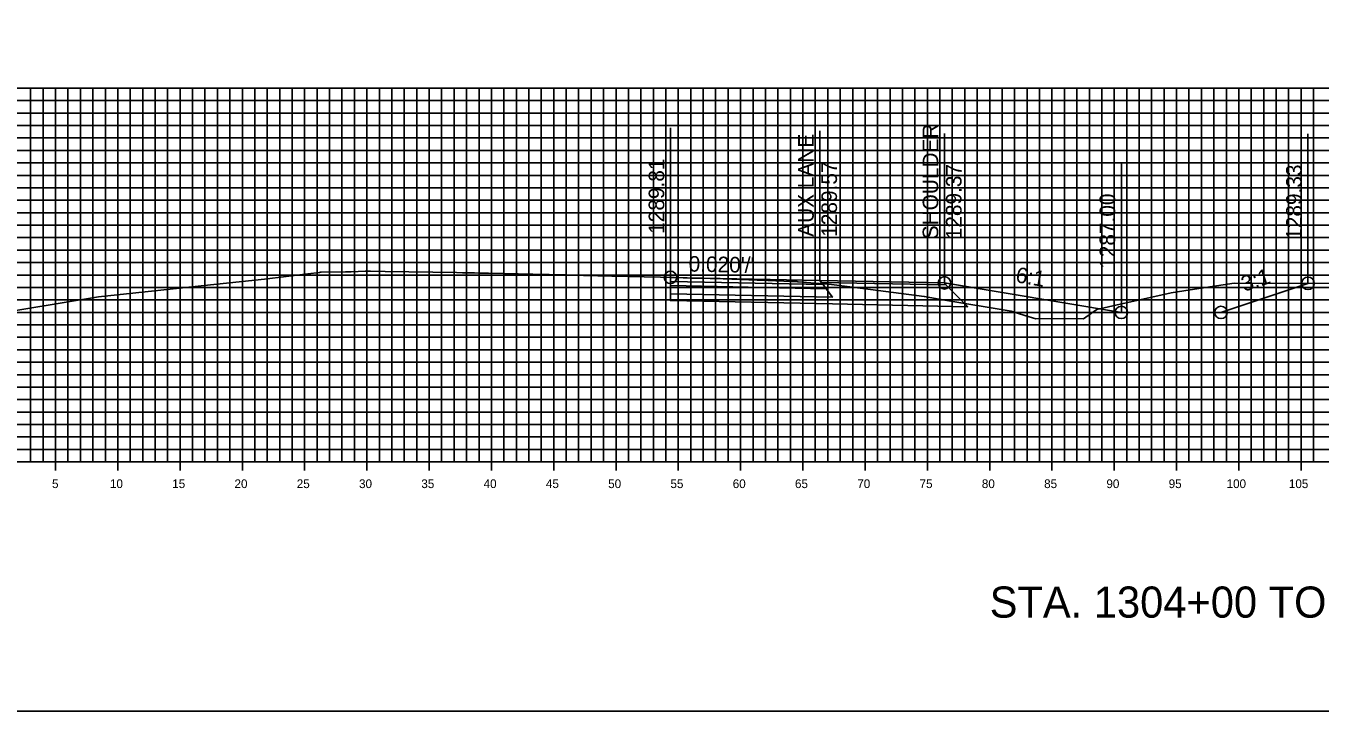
# Model space of a CAD drawing. Extents: x 674939 to 678919, y 750652 to 765176.
# Drawn here: x 678751.2 to 678855.1, y 764496.3 to 764551.3 of the extents above; entities that cross this region are included whole.
import ezdxf

# ---------------------------------------------------------------- set-up
doc = ezdxf.new("R2010")
doc.units = 0
for name, color, linetype in [('R_Alt Surface', 7, 'Continuous'), ('R_Axis', 7, 'Continuous'), ('R_Axis Annot', 7, 'Continuous'), ('R_Draft', 7, 'Continuous'), ('R_Exist Surface', 7, 'Continuous'), ('R_Fin Surface', 7, 'Continuous'), ('R_Grid', 7, 'Continuous'), ('R_No Plot', 7, 'Continuous'), ('R_Xsect Elev', 7, 'Continuous'), ('R_Xsect Slope', 7, 'Continuous')]:
    doc.layers.add(name, color=color, linetype=linetype)

msp = doc.modelspace()

# ---------------------------------------------------------------- linework, layer by layer
for points in [[(678824.9, 764530.66), (678839.1, 764528.29)], [(678839.1, 764528.29), (678847.1, 764528.29), (678854.08, 764530.62)]]:
    msp.add_lwpolyline(points)
at = {"layer": 'R_Alt Surface'}
for points in [[(678802.9, 764530.77), (678802.9, 764530.44), (678815.4, 764530.18), (678815.15, 764530.52)], [(678802.9, 764530.44), (678802.9, 764529.78), (678815.9, 764529.51), (678815.4, 764530.18)]]:
    msp.add_lwpolyline(points, close=True, dxfattribs=at)
msp.add_lwpolyline([(678802.9, 764529.78), (678802.9, 764529.24), (678815.9, 764528.97), (678826.77, 764528.75), (678825.02, 764530.5)], dxfattribs=at)
at = {"layer": 'R_Axis'}
for p, q in [((678753.53, 764515.59), (678753.53, 764516.99)), ((678758.53, 764515.59), (678758.53, 764516.99)), ((678763.53, 764515.59), (678763.53, 764516.99)), ((678768.53, 764515.59), (678768.53, 764516.99)), ((678773.53, 764515.59), (678773.53, 764516.99)), ((678778.53, 764515.59), (678778.53, 764516.99)), ((678783.53, 764515.59), (678783.53, 764516.99)), ((678788.53, 764515.59), (678788.53, 764516.99)), ((678793.53, 764515.59), (678793.53, 764516.99)), ((678798.53, 764515.59), (678798.53, 764516.99)), ((678803.53, 764515.59), (678803.53, 764516.99)), ((678808.53, 764515.59), (678808.53, 764516.99)), ((678813.53, 764515.59), (678813.53, 764516.99)), ((678818.53, 764515.59), (678818.53, 764516.99)), ((678823.53, 764515.59), (678823.53, 764516.99)), ((678828.53, 764515.59), (678828.53, 764516.99)), ((678833.53, 764515.59), (678833.53, 764516.99)), ((678838.53, 764515.59), (678838.53, 764516.99)), ((678843.53, 764515.59), (678843.53, 764516.99)), ((678848.53, 764515.59), (678848.53, 764516.99)), ((678853.53, 764515.59), (678853.53, 764516.99)), ((678598.53, 764516.29), (678898.53, 764516.29))]:
    msp.add_line(p, q, dxfattribs=at)
at = {"layer": 'R_Exist Surface'}
msp.add_lwpolyline([(678747.89, 764528.05), (678756.97, 764529.54), (678766.49, 764530.55), (678770.32, 764530.97), (678773.78, 764531.38), (678774.73, 764531.49), (678774.81, 764531.51), (678774.87, 764531.52), (678776.81, 764531.55), (678777.27, 764531.56), (678778.4, 764531.59), (678778.65, 764531.6), (678778.75, 764531.6), (678778.81, 764531.6), (678779.99, 764531.58), (678785.72, 764531.5), (678786.2, 764531.46), (678787.17, 764531.46), (678787.49, 764531.43), (678788.3, 764531.44), (678791.85, 764531.35), (678794.47, 764531.3), (678794.8, 764531.28), (678798.19, 764531.21), (678802.11, 764531.11), (678802.9, 764531.1), (678803.23, 764531.09), (678804.63, 764531.05), (678806.08, 764531.02), (678806.47, 764531.01), (678809.85, 764530.89), (678810.71, 764530.86), (678812.64, 764530.77), (678813.03, 764530.76), (678813.05, 764530.76), (678813.13, 764530.75), (678815.55, 764530.56), (678815.84, 764530.53), (678818.97, 764530.12), (678823.28, 764529.57), (678824.92, 764529.28), (678830.25, 764528.39), (678831.35, 764528.04), (678832.24, 764527.77), (678833.58, 764527.79), (678836.07, 764527.78), (678836.7, 764528.22), (678837.13, 764528.53), (678838.66, 764528.88), (678843.11, 764529.85), (678844.63, 764530.11), (678848.16, 764530.65), (678857.25, 764530.6)], dxfattribs=at)
at = {"layer": 'R_Fin Surface'}
for points in [[(678824.9, 764530.66), (678814.9, 764530.86), (678802.9, 764531.1)], [(678802.9, 764531.1), (678814.9, 764530.86), (678824.9, 764530.66), (678839.1, 764528.29), (678847.1, 764528.29), (678854.08, 764530.62)], [(678824.9, 764530.66), (678824.9, 764530.66)]]:
    msp.add_lwpolyline(points, dxfattribs=at)
for points in [[(678802.9, 764531.1), (678802.9, 764530.77), (678815.15, 764530.52), (678814.9, 764530.86)], [(678814.9, 764530.86), (678824.9, 764530.66), (678825.02, 764530.5), (678815.01, 764530.7)]]:
    msp.add_lwpolyline(points, close=True, dxfattribs=at)
at = {"layer": 'R_Grid'}
for p, q in [((678598.53, 764546.29), (678898.53, 764546.29)), ((678751.53, 764516.29), (678751.53, 764546.29)), ((678752.53, 764516.29), (678752.53, 764546.29)), ((678753.53, 764516.29), (678753.53, 764546.29)), ((678754.53, 764516.29), (678754.53, 764546.29)), ((678755.53, 764516.29), (678755.53, 764546.29)), ((678756.53, 764516.29), (678756.53, 764546.29)), ((678757.53, 764516.29), (678757.53, 764546.29)), ((678758.53, 764516.29), (678758.53, 764546.29)), ((678759.53, 764516.29), (678759.53, 764546.29)), ((678760.53, 764516.29), (678760.53, 764546.29)), ((678761.53, 764516.29), (678761.53, 764546.29)), ((678762.53, 764516.29), (678762.53, 764546.29)), ((678763.53, 764516.29), (678763.53, 764546.29)), ((678764.53, 764516.29), (678764.53, 764546.29)), ((678765.53, 764516.29), (678765.53, 764546.29)), ((678766.53, 764516.29), (678766.53, 764546.29)), ((678767.53, 764516.29), (678767.53, 764546.29)), ((678768.53, 764516.29), (678768.53, 764546.29)), ((678769.53, 764516.29), (678769.53, 764546.29)), ((678770.53, 764516.29), (678770.53, 764546.29)), ((678771.53, 764516.29), (678771.53, 764546.29)), ((678772.53, 764516.29), (678772.53, 764546.29)), ((678773.53, 764516.29), (678773.53, 764546.29)), ((678774.53, 764516.29), (678774.53, 764546.29)), ((678775.53, 764516.29), (678775.53, 764546.29)), ((678776.53, 764516.29), (678776.53, 764546.29)), ((678777.53, 764516.29), (678777.53, 764546.29)), ((678778.53, 764516.29), (678778.53, 764546.29)), ((678779.53, 764516.29), (678779.53, 764546.29)), ((678780.53, 764516.29), (678780.53, 764546.29)), ((678781.53, 764516.29), (678781.53, 764546.29)), ((678782.53, 764516.29), (678782.53, 764546.29)), ((678783.53, 764516.29), (678783.53, 764546.29)), ((678784.53, 764516.29), (678784.53, 764546.29)), ((678785.53, 764516.29), (678785.53, 764546.29)), ((678786.53, 764516.29), (678786.53, 764546.29)), ((678787.53, 764516.29), (678787.53, 764546.29)), ((678788.53, 764516.29), (678788.53, 764546.29)), ((678789.53, 764516.29), (678789.53, 764546.29)), ((678790.53, 764516.29), (678790.53, 764546.29)), ((678791.53, 764516.29), (678791.53, 764546.29)), ((678792.53, 764516.29), (678792.53, 764546.29)), ((678793.53, 764516.29), (678793.53, 764546.29)), ((678794.53, 764516.29), (678794.53, 764546.29)), ((678795.53, 764516.29), (678795.53, 764546.29)), ((678796.53, 764516.29), (678796.53, 764546.29)), ((678797.53, 764516.29), (678797.53, 764546.29)), ((678798.53, 764516.29), (678798.53, 764546.29)), ((678799.53, 764516.29), (678799.53, 764546.29)), ((678800.53, 764516.29), (678800.53, 764546.29)), ((678801.53, 764516.29), (678801.53, 764546.29)), ((678802.53, 764516.29), (678802.53, 764546.29)), ((678803.53, 764516.29), (678803.53, 764546.29)), ((678804.53, 764516.29), (678804.53, 764546.29)), ((678805.53, 764516.29), (678805.53, 764546.29)), ((678806.53, 764516.29), (678806.53, 764546.29)), ((678807.53, 764516.29), (678807.53, 764546.29)), ((678808.53, 764516.29), (678808.53, 764546.29)), ((678809.53, 764516.29), (678809.53, 764546.29)), ((678810.53, 764516.29), (678810.53, 764546.29)), ((678811.53, 764516.29), (678811.53, 764546.29)), ((678812.53, 764516.29), (678812.53, 764546.29)), ((678813.53, 764516.29), (678813.53, 764546.29)), ((678814.53, 764516.29), (678814.53, 764546.29)), ((678815.53, 764516.29), (678815.53, 764546.29)), ((678816.53, 764516.29), (678816.53, 764546.29)), ((678817.53, 764516.29), (678817.53, 764546.29)), ((678818.53, 764516.29), (678818.53, 764546.29)), ((678819.53, 764516.29), (678819.53, 764546.29)), ((678820.53, 764516.29), (678820.53, 764546.29)), ((678821.53, 764516.29), (678821.53, 764546.29)), ((678822.53, 764516.29), (678822.53, 764546.29)), ((678823.53, 764516.29), (678823.53, 764546.29)), ((678824.53, 764516.29), (678824.53, 764546.29)), ((678825.53, 764516.29), (678825.53, 764546.29)), ((678826.53, 764516.29), (678826.53, 764546.29)), ((678827.53, 764516.29), (678827.53, 764546.29)), ((678828.53, 764516.29), (678828.53, 764546.29)), ((678829.53, 764516.29), (678829.53, 764546.29)), ((678830.53, 764516.29), (678830.53, 764546.29)), ((678831.53, 764516.29), (678831.53, 764546.29)), ((678832.53, 764516.29), (678832.53, 764546.29)), ((678833.53, 764516.29), (678833.53, 764546.29)), ((678834.53, 764516.29), (678834.53, 764546.29)), ((678835.53, 764516.29), (678835.53, 764546.29)), ((678836.53, 764516.29), (678836.53, 764546.29)), ((678837.53, 764516.29), (678837.53, 764546.29)), ((678838.53, 764516.29), (678838.53, 764546.29)), ((678839.53, 764516.29), (678839.53, 764546.29)), ((678840.53, 764516.29), (678840.53, 764546.29)), ((678841.53, 764516.29), (678841.53, 764546.29)), ((678842.53, 764516.29), (678842.53, 764546.29)), ((678843.53, 764516.29), (678843.53, 764546.29)), ((678844.53, 764516.29), (678844.53, 764546.29)), ((678845.53, 764516.29), (678845.53, 764546.29)), ((678846.53, 764516.29), (678846.53, 764546.29)), ((678847.53, 764516.29), (678847.53, 764546.29)), ((678848.53, 764516.29), (678848.53, 764546.29)), ((678849.53, 764516.29), (678849.53, 764546.29)), ((678850.53, 764516.29), (678850.53, 764546.29)), ((678851.53, 764516.29), (678851.53, 764546.29)), ((678852.53, 764516.29), (678852.53, 764546.29)), ((678853.53, 764516.29), (678853.53, 764546.29)), ((678854.53, 764516.29), (678854.53, 764546.29)), ((678598.53, 764545.29), (678898.53, 764545.29)), ((678598.53, 764544.29), (678898.53, 764544.29)), ((678598.53, 764543.29), (678898.53, 764543.29)), ((678598.53, 764542.29), (678898.53, 764542.29)), ((678598.53, 764541.29), (678898.53, 764541.29)), ((678598.53, 764540.29), (678898.53, 764540.29)), ((678598.53, 764539.29), (678898.53, 764539.29)), ((678598.53, 764538.29), (678898.53, 764538.29)), ((678598.53, 764537.29), (678898.53, 764537.29)), ((678598.53, 764536.29), (678898.53, 764536.29)), ((678598.53, 764535.29), (678898.53, 764535.29)), ((678598.53, 764534.29), (678898.53, 764534.29)), ((678598.53, 764533.29), (678898.53, 764533.29)), ((678598.53, 764532.29), (678898.53, 764532.29)), ((678598.53, 764531.29), (678898.53, 764531.29)), ((678598.53, 764530.29), (678898.53, 764530.29)), ((678598.53, 764529.29), (678898.53, 764529.29)), ((678598.53, 764528.29), (678898.53, 764528.29)), ((678598.53, 764527.29), (678898.53, 764527.29)), ((678598.53, 764526.29), (678898.53, 764526.29)), ((678598.53, 764525.29), (678898.53, 764525.29)), ((678598.53, 764524.29), (678898.53, 764524.29)), ((678598.53, 764523.29), (678898.53, 764523.29)), ((678598.53, 764522.29), (678898.53, 764522.29)), ((678598.53, 764521.29), (678898.53, 764521.29)), ((678598.53, 764520.29), (678898.53, 764520.29)), ((678598.53, 764519.29), (678898.53, 764519.29)), ((678598.53, 764518.29), (678898.53, 764518.29)), ((678598.53, 764517.29), (678898.53, 764517.29)), ((678598.53, 764516.29), (678898.53, 764516.29))]:
    msp.add_line(p, q, dxfattribs=at)
at = {"layer": 'R_No Plot'}
msp.add_lwpolyline([(678578.53, 764496.29), (678918.53, 764496.29), (678918.53, 764716.29), (678578.53, 764716.29)], close=True, dxfattribs=at)
for centre in [(678802.9, 764531.1), (678824.9, 764530.66), (678854.08, 764530.62), (678839.1, 764528.29), (678847.1, 764528.29)]:
    msp.add_circle(centre, 0.5, dxfattribs=at)
at = {"layer": 'R_Xsect Elev'}
for p, q in [((678802.9, 764531.1), (678802.9, 764543.1)), ((678814.9, 764530.86), (678814.9, 764542.86)), ((678824.9, 764530.66), (678824.9, 764542.66)), ((678854.08, 764530.62), (678854.08, 764542.62)), ((678839.1, 764528.29), (678839.1, 764540.29))]:
    msp.add_line(p, q, dxfattribs=at)

# ---------------------------------------------------------------- texts
at = {"layer": 'R_Axis Annot'}
for s, p in [('5', (678753.25, 764514.19)), ('10', (678757.9, 764514.19)), ('15', (678762.9, 764514.19)), ('20', (678767.9, 764514.19)), ('25', (678772.9, 764514.19)), ('30', (678777.9, 764514.19)), ('35', (678782.9, 764514.19)), ('40', (678787.9, 764514.19)), ('45', (678792.9, 764514.19)), ('50', (678797.9, 764514.19)), ('55', (678802.9, 764514.19)), ('60', (678807.9, 764514.19)), ('65', (678812.9, 764514.19)), ('70', (678817.9, 764514.19)), ('75', (678822.9, 764514.19)), ('80', (678827.9, 764514.19)), ('85', (678832.9, 764514.19)), ('90', (678837.9, 764514.19)), ('95', (678842.9, 764514.19)), ('100', (678847.55, 764514.19)), ('105', (678852.55, 764514.19))]:
    msp.add_text(s, height=0.7, dxfattribs=at).set_placement(p)
at = {"layer": 'R_Draft'}
msp.add_text('STA. 1304+00 TO STA. 1307+00', height=2.5, dxfattribs=at).set_placement((678828.53, 764503.79))
at = {"layer": 'R_Xsect Elev'}
for s, p in [('SHOULDER', (678824.4, 764534.16)), ('AUX LANE', (678814.4, 764534.36)), ('1289.81', (678802.4, 764534.6)), ('1289.57', (678816.27, 764534.36)), ('1289.37', (678826.27, 764534.16)), ('1289.33', (678853.58, 764534.12)), ('1287.00', (678838.6, 764531.79))]:
    msp.add_text(s, height=1.25, rotation=90, dxfattribs=at).set_placement(p)
at = {"layer": 'R_Xsect Slope'}
for s, rotation, p in [("0.020'/'", 358.8542, (678804.35, 764531.57)), ('6:1', 350.5377, (678830.56, 764530.72)), ('3:1', 18.4349, (678848.97, 764529.94))]:
    msp.add_text(s, height=1.25, rotation=rotation, dxfattribs=at).set_placement(p)

doc.saveas('drawing.dxf')
